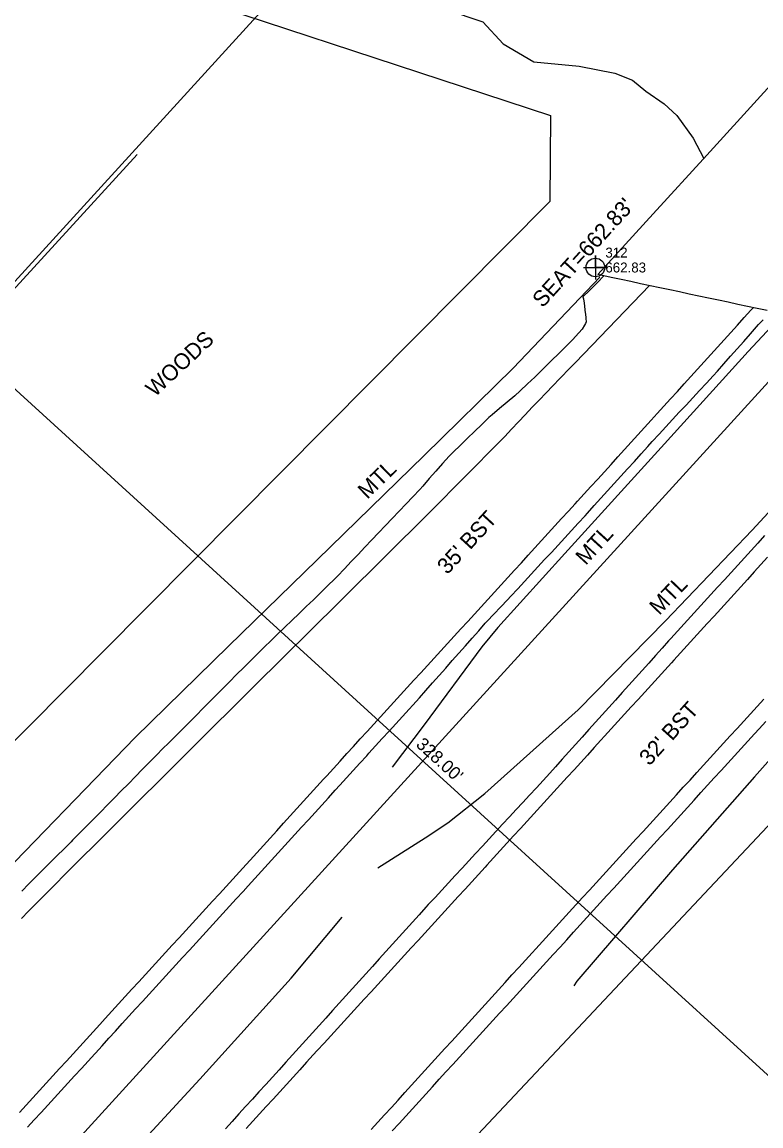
# Model space of a CAD drawing. Extents: x 1806071 to 1809844, y 912722 to 917035.
# Drawn here: x 1808850.1 to 1809035.6, y 915790.1 to 916067.4 of the extents above; entities that cross this region are included whole.
import ezdxf

# ---------------------------------------------------------------- set-up
doc = ezdxf.new("R2010")
doc.units = 0
for name, color, linetype in [('Exist Guardrail', 7, 'Continuous'), ('Exist Guardrail Cable Guide Rail', 7, 'Continuous'), ('Exist Guardrail Text', 7, 'Continuous'), ('Exist Horizontal Alignment', 7, 'Continuous'), ('Exist Hydro Stream or Body of Water', 7, 'Continuous'), ('Exist Other Culture Fence Line', 7, 'Continuous'), ('Exist Right of Way Line', 7, 'Continuous'), ('Exist Right of Way Width CELL', 7, 'Continuous'), ('Exist Roads EOP', 7, 'Continuous'), ('Exist Roads EOP Text', 7, 'Continuous'), ('Exist Roads EOT', 7, 'Continuous'), ('Exist Structure Major Bridge Seat Cogo Elevation', 7, 'Continuous'), ('Exist Structure Major Bridge Seat Cogo Number', 7, 'Continuous'), ('Exist Structure Major Bridge Seat Cogo Point CELL', 7, 'Continuous'), ('Exist Structure Major Bridge Seat Top Elevation', 7, 'Continuous'), ('Exist Structure Major Deck Tunnel Box Culvert', 7, 'Continuous'), ('Exist Vegetation Woods Line', 7, 'Continuous'), ('Exist Vegetation Woods Line Text', 7, 'Continuous')]:
    doc.layers.add(name, color=color, linetype=linetype)

msp = doc.modelspace()

# ---------------------------------------------------------------- linework, layer by layer
at = {"layer": 'Exist Guardrail'}
for points in [[(1808489.45, 915518.14), (1808544.4, 915562.6), (1808582.88, 915594.4), (1808629.05, 915634.77), (1808662.12, 915665.72), (1808702.91, 915706.51), (1808734.08, 915738.25), (1808768.86, 915775.38), (1808810.7, 915818.42), (1808840.63, 915848.62), (1808878.49, 915887.67), (1808901.87, 915910.64), (1808924.18, 915932.35), (1808951.06, 915958.51), (1808973.42, 915980.5), (1808995.16, 916003.35)], [(1809040.61, 915993.44), (1809032.42, 915984.63), (1809011.44, 915961.49), (1808986.38, 915933.89), (1808969.53, 915915.31), (1808965.54, 915910.45), (1808951.03, 915890.89), (1808943, 915880.25)], [(1808939.45, 915854.92), (1808951.3, 915862.45), (1808956.98, 915866.27), (1808966.32, 915873.59), (1808989.71, 915894.66), (1809011.67, 915916.95), (1809033.47, 915939.74), (1809054.61, 915962.7), (1809075.99, 915985.49)], [(1809121.62, 915975.56), (1809100.72, 915952.35), (1809079.88, 915928.99), (1809059.01, 915905.87), (1809034.01, 915877.77), (1809013.44, 915854.42), (1808989.43, 915826.47), (1808988.6, 915825.26)]]:
    msp.add_lwpolyline(points, dxfattribs=at)
at = {"layer": 'Exist Guardrail Cable Guide Rail'}
msp.add_lwpolyline([(1808684.67, 915571.48), (1808707.85, 915596.81), (1808731.14, 915622.16), (1808755.12, 915648.61), (1808779.28, 915675.16), (1808802.71, 915700.82), (1808824.91, 915725.61), (1808849.56, 915752.56), (1808871.11, 915776.15), (1808894.68, 915801.79), (1808917.65, 915827.17), (1808930.41, 915842.51)], dxfattribs=at)
at = {"layer": 'Exist Horizontal Alignment'}
msp.add_line((1806073.69, 912724.84), (1809374.2, 916346.52), dxfattribs=at)
at = {"layer": 'Exist Hydro Stream or Body of Water'}
msp.add_lwpolyline([(1808869.11, 916097.73), (1808896.68, 916091.12), (1808927.43, 916083.33), (1808944.95, 916074.2), (1808956.59, 916070.61), (1808965.75, 916067.46), (1808970.91, 916061.94), (1808978.6, 916057.41), (1808989.97, 916056.32), (1808998.97, 916054.62), (1809003.39, 916052.85), (1809006.76, 916050.09), (1809011.34, 916046.88), (1809014.5, 916043.93), (1809018.6, 916038.27), (1809021.29, 916033.19)], dxfattribs=at)
at = {"layer": 'Exist Other Culture Fence Line'}
msp.add_lwpolyline([(1808878.92, 916034.15), (1808817.98, 915967.55), (1808724.95, 915867.74), (1808638.56, 915785.85), (1808552.78, 915706.34), (1808512.77, 915674.68)], dxfattribs=at)
at = {"layer": 'Exist Right of Way Line'}
msp.add_line((1809789.56, 917034.6), (1808726.47, 915868.74), dxfattribs=at)
at = {"layer": 'Exist Right of Way Width CELL'}
for p in [(1808834.77, 915987.51), (1809077.14, 915766.51)]:
    msp.add_line(p, (1808954, 915878.79), dxfattribs=at)
at = {"layer": 'Exist Roads EOP'}
for points in [[(1808996.22, 916003.72), (1808994.47, 916001.94), (1808992.71, 916000.16), (1808992.54, 915999.98), (1808990.93, 915998.4), (1808991.05, 915997.87), (1808991.26, 915996.85), (1808991.53, 915994.36), (1808991.55, 915994.18), (1808991.69, 915992.95), (1808991.72, 915992.14), (1808991.58, 915991.69), (1808991.34, 915991.3), (1808990.74, 915990.28), (1808989.05, 915988.44), (1808988.39, 915987.72), (1808986.61, 915985.96), (1808984.84, 915984.19), (1808983.06, 915982.43), (1808981.29, 915980.67), (1808979.52, 915978.91), (1808978.84, 915978.24), (1808977.02, 915976.52), (1808975.2, 915974.81), (1808973.85, 915973.53), (1808971.93, 915971.93), (1808970.01, 915970.33), (1808968.09, 915968.72), (1808967.31, 915968.07), (1808965.52, 915966.33), (1808963.73, 915964.59), (1808961.93, 915962.85), (1808960.14, 915961.11), (1808958.34, 915959.37), (1808957.3, 915958.36), (1808955.65, 915956.48), (1808953.99, 915954.61), (1808952.34, 915952.73), (1808950.69, 915950.86), (1808949.93, 915950), (1808948.21, 915948.18), (1808946.49, 915946.37), (1808944.77, 915944.56), (1808943.05, 915942.74), (1808941.32, 915940.93), (1808939.6, 915939.11), (1808937.88, 915937.3), (1808936.16, 915935.49), (1808934.44, 915933.67), (1808932.72, 915931.86), (1808931, 915930.04), (1808929.28, 915928.23), (1808928.6, 915927.52), (1808926.8, 915925.78), (1808925.01, 915924.04), (1808923.21, 915922.3), (1808921.41, 915920.57), (1808919.61, 915918.83), (1808917.81, 915917.09), (1808916.02, 915915.36), (1808914.22, 915913.62), (1808912.42, 915911.88), (1808911.02, 915910.53), (1808909.26, 915908.77), (1808907.49, 915907), (1808905.72, 915905.23), (1808903.95, 915903.46), (1808902.19, 915901.69), (1808900.82, 915900.33), (1808899.06, 915898.56), (1808897.3, 915896.79), (1808895.53, 915895.01), (1808893.77, 915893.24), (1808892.01, 915891.47), (1808890.24, 915889.7), (1808888.48, 915887.93), (1808886.72, 915886.15), (1808885.53, 915884.96), (1808883.77, 915883.18), (1808882.01, 915881.4), (1808880.25, 915879.62), (1808878.5, 915877.84), (1808876.74, 915876.07), (1808874.98, 915874.29), (1808873.23, 915872.51), (1808871.47, 915870.73), (1808869.71, 915868.95), (1808867.96, 915867.17), (1808866.2, 915865.4), (1808864.44, 915863.62), (1808862.69, 915861.84), (1808862.34, 915861.49), (1808860.58, 915859.72), (1808858.81, 915857.95), (1808857.05, 915856.17), (1808855.28, 915854.4), (1808853.52, 915852.63), (1808851.76, 915850.86), (1808849.99, 915849.09)], [(1808851.43, 915789.79), (1808853.12, 915791.64), (1808854.81, 915793.48), (1808856.5, 915795.32), (1808858.19, 915797.16), (1808859.88, 915799.01), (1808861.56, 915800.85), (1808863.25, 915802.69), (1808864.94, 915804.54), (1808866.63, 915806.38), (1808868.32, 915808.22), (1808868.47, 915808.38), (1808870.16, 915810.23), (1808871.84, 915812.08), (1808873.53, 915813.92), (1808875.21, 915815.77), (1808876.9, 915817.62), (1808878.58, 915819.46), (1808880.27, 915821.31), (1808881.95, 915823.16), (1808883.64, 915825), (1808885.33, 915826.85), (1808887.01, 915828.7), (1808888.7, 915830.54), (1808890.38, 915832.39), (1808892.07, 915834.24), (1808893.75, 915836.08), (1808895.44, 915837.93), (1808897.12, 915839.78), (1808898.81, 915841.62), (1808900.49, 915843.47), (1808902.18, 915845.31), (1808903.86, 915847.16), (1808905.55, 915849.01), (1808906.8, 915850.38), (1808908.48, 915852.22), (1808910.17, 915854.07), (1808911.85, 915855.92), (1808913.54, 915857.77), (1808915.22, 915859.61), (1808916.9, 915861.46), (1808918.59, 915863.31), (1808920.27, 915865.16), (1808921.96, 915867.01), (1808923.64, 915868.85), (1808925.32, 915870.7), (1808927.01, 915872.55), (1808928.69, 915874.4), (1808929.88, 915875.7), (1808931.56, 915877.55), (1808933.24, 915879.4), (1808934.93, 915881.25), (1808936.61, 915883.1), (1808937.16, 915883.71), (1808938.85, 915885.55), (1808940.53, 915887.39), (1808942.22, 915889.24), (1808943.91, 915891.08), (1808945.6, 915892.93), (1808947.28, 915894.77), (1808948.18, 915895.76), (1808949.84, 915897.63), (1808951.49, 915899.5), (1808953.15, 915901.38), (1808954.81, 915903.25), (1808956.46, 915905.12), (1808958.12, 915907), (1808959.77, 915908.87), (1808961.43, 915910.74), (1808963.08, 915912.62), (1808964.74, 915914.49), (1808966.39, 915916.36), (1808966.84, 915916.87), (1808968.57, 915918.68), (1808970.3, 915920.49), (1808972.02, 915922.3), (1808972.84, 915923.16), (1808974.54, 915925), (1808976.23, 915926.84), (1808977.92, 915928.68), (1808979.61, 915930.52), (1808981.31, 915932.36), (1808983, 915934.19), (1808984.69, 915936.03), (1808986.39, 915937.87), (1808988.08, 915939.71), (1808989.77, 915941.55), (1808991.47, 915943.39), (1808992.1, 915944.08), (1808993.77, 915945.93), (1808995.45, 915947.79), (1808997.13, 915949.64), (1808998.81, 915951.49), (1809000.48, 915953.35), (1809002.16, 915955.2), (1809003.84, 915957.05), (1809005.52, 915958.91), (1809007.19, 915960.76), (1809008.35, 915962.03), (1809010.04, 915963.87), (1809011.74, 915965.71), (1809013.44, 915967.54), (1809015.14, 915969.38), (1809016.83, 915971.21), (1809018.53, 915973.05), (1809020.23, 915974.88), (1809021.93, 915976.72), (1809023.63, 915978.55), (1809024.7, 915979.71), (1809026.36, 915981.59), (1809028.01, 915983.46), (1809029.67, 915985.33), (1809031.33, 915987.2), (1809032.98, 915989.08), (1809034.54, 915990.83), (1809035.05, 915991.47), (1809036.17, 915992.61)], [(1809036.55, 915938.39), (1809034.87, 915936.54), (1809033.18, 915934.7), (1809031.5, 915932.85), (1809029.82, 915931), (1809028.13, 915929.15), (1809026.45, 915927.31), (1809024.76, 915925.46), (1809023.08, 915923.61), (1809021.39, 915921.76), (1809019.71, 915919.92), (1809018.02, 915918.07), (1809016.34, 915916.22), (1809014.66, 915914.38), (1809012.97, 915912.53), (1809012.46, 915911.96), (1809010.79, 915910.1), (1809009.12, 915908.24), (1809007.45, 915906.38), (1809005.78, 915904.52), (1809004.11, 915902.66), (1809002.44, 915900.8), (1809000.77, 915898.94), (1808999.1, 915897.08), (1808997.43, 915895.22), (1808995.76, 915893.36), (1808994.09, 915891.5), (1808992.42, 915889.64), (1808990.75, 915887.78), (1808989.08, 915885.92), (1808987.41, 915884.06), (1808985.74, 915882.19), (1808984.07, 915880.33), (1808982.62, 915878.72), (1808980.93, 915876.89), (1808979.23, 915875.05), (1808977.53, 915873.21), (1808975.84, 915871.38), (1808974.14, 915869.54), (1808972.45, 915867.7), (1808970.75, 915865.87), (1808969.05, 915864.03), (1808967.36, 915862.19), (1808965.66, 915860.36), (1808963.96, 915858.52), (1808962.27, 915856.69), (1808960.57, 915854.85), (1808958.87, 915853.01), (1808957.18, 915851.18), (1808955.48, 915849.34), (1808953.79, 915847.5), (1808952.09, 915845.67), (1808951.47, 915845), (1808949.8, 915843.15), (1808948.12, 915841.29), (1808946.44, 915839.44), (1808944.77, 915837.58), (1808943.09, 915835.73), (1808941.41, 915833.87), (1808939.74, 915832.02), (1808938.06, 915830.16), (1808936.39, 915828.31), (1808934.71, 915826.45), (1808933.03, 915824.6), (1808931.36, 915822.74), (1808929.68, 915820.89), (1808928, 915819.04), (1808926.33, 915817.18), (1808924.65, 915815.33), (1808922.97, 915813.47), (1808921.3, 915811.62), (1808919.62, 915809.76), (1808917.94, 915807.91), (1808916.27, 915806.05), (1808914.59, 915804.2), (1808912.92, 915802.34), (1808911.24, 915800.49), (1808909.56, 915798.64), (1808907.89, 915796.78), (1808906.21, 915794.93), (1808904.53, 915793.07), (1808902.86, 915791.22), (1808901.18, 915789.36)], [(1808943.05, 915788.85), (1808944.73, 915790.7), (1808946.42, 915792.54), (1808948.1, 915794.39), (1808949.79, 915796.24), (1808951.47, 915798.08), (1808953.16, 915799.93), (1808954.84, 915801.78), (1808956.53, 915803.63), (1808958.21, 915805.47), (1808959.9, 915807.32), (1808961.58, 915809.17), (1808963.27, 915811.01), (1808964.95, 915812.86), (1808966.64, 915814.71), (1808968.32, 915816.55), (1808970.01, 915818.4), (1808971.69, 915820.25), (1808973.38, 915822.09), (1808975.06, 915823.94), (1808976.75, 915825.79), (1808978.43, 915827.64), (1808980.12, 915829.48), (1808981.8, 915831.33), (1808983.49, 915833.18), (1808985.17, 915835.02), (1808986.86, 915836.87), (1808988.54, 915838.72), (1808990.23, 915840.56), (1808991.91, 915842.41), (1808993.6, 915844.26), (1808995.28, 915846.1), (1808996.96, 915847.95), (1808998.65, 915849.8), (1809000.33, 915851.65), (1809002.02, 915853.49), (1809003.7, 915855.34), (1809005.39, 915857.19), (1809007.07, 915859.03), (1809008.76, 915860.88), (1809010.44, 915862.73), (1809012.13, 915864.57), (1809013.81, 915866.42), (1809015.5, 915868.27), (1809017.18, 915870.12), (1809018.87, 915871.96), (1809020.55, 915873.81), (1809022.24, 915875.66), (1809023.92, 915877.5), (1809025.61, 915879.35), (1809027.29, 915881.2), (1809028.98, 915883.04), (1809030.66, 915884.89), (1809032.35, 915886.74), (1809034.03, 915888.58), (1809035.16, 915889.82), (1809036.83, 915891.68)]]:
    msp.add_lwpolyline(points, dxfattribs=at)
at = {"layer": 'Exist Roads EOT'}
for points in [[(1808849.88, 915842.22), (1808851.64, 915844), (1808853.4, 915845.77), (1808855.16, 915847.55), (1808856.92, 915849.32), (1808858.69, 915851.09), (1808860.45, 915852.87), (1808862.22, 915854.65), (1808863.99, 915856.41), (1808865.76, 915858.17), (1808867.54, 915859.94), (1808869.31, 915861.7), (1808870.64, 915863.02), (1808872.41, 915864.79), (1808874.18, 915866.55), (1808875.95, 915868.32), (1808877.72, 915870.08), (1808879.49, 915871.85), (1808881.26, 915873.61), (1808883.03, 915875.38), (1808884.81, 915877.14), (1808886.58, 915878.91), (1808888.35, 915880.67), (1808888.88, 915881.2), (1808890.65, 915882.96), (1808892.42, 915884.73), (1808894.19, 915886.49), (1808895.97, 915888.25), (1808897.74, 915890.01), (1808899.51, 915891.78), (1808901.28, 915893.54), (1808903.06, 915895.3), (1808904.83, 915897.07), (1808906.6, 915898.83), (1808908.37, 915900.59), (1808909.28, 915901.49), (1808911.06, 915903.25), (1808912.83, 915905.01), (1808914.61, 915906.77), (1808916.39, 915908.52), (1808918.17, 915910.28), (1808919.95, 915912.04), (1808921.72, 915913.8), (1808923.5, 915915.56), (1808925.28, 915917.31), (1808927.06, 915919.07), (1808928.83, 915920.83), (1808929.84, 915921.82), (1808931.61, 915923.59), (1808933.39, 915925.35), (1808935.16, 915927.11), (1808936.94, 915928.87), (1808938.71, 915930.63), (1808940.48, 915932.39), (1808942.26, 915934.15), (1808944.03, 915935.91), (1808945.81, 915937.68), (1808947.58, 915939.44), (1808949.35, 915941.2), (1808950.77, 915942.6), (1808952.53, 915944.38), (1808954.29, 915946.15), (1808956.05, 915947.93), (1808957.81, 915949.7), (1808959.57, 915951.48), (1808961.33, 915953.25), (1808963.09, 915955.03), (1808964.85, 915956.8), (1808966.61, 915958.58), (1808968.37, 915960.35), (1808970.13, 915962.13), (1808971.3, 915963.31), (1808973.01, 915965.14), (1808974.72, 915966.96), (1808976.43, 915968.79), (1808978.19, 915970.67), (1808979.93, 915972.47), (1808981.66, 915974.27), (1808983.4, 915976.07), (1808985.13, 915977.87), (1808985.56, 915978.32), (1808987.29, 915980.12), (1808989.03, 915981.92), (1809007.63, 916001.23)], [(1808849.37, 915793.42), (1808851.06, 915795.27), (1808852.74, 915797.11), (1808854.43, 915798.96), (1808856.11, 915800.81), (1808857.8, 915802.65), (1808859.48, 915804.5), (1808861.17, 915806.35), (1808862.85, 915808.2), (1808864.53, 915810.04), (1808866.22, 915811.89), (1808867.9, 915813.74), (1808869.59, 915815.59), (1808870.91, 915817.04), (1808872.6, 915818.88), (1808874.28, 915820.73), (1808875.97, 915822.57), (1808877.66, 915824.41), (1808879.35, 915826.26), (1808881.03, 915828.1), (1808882.72, 915829.95), (1808884.41, 915831.79), (1808886.1, 915833.64), (1808887.78, 915835.48), (1808889.47, 915837.33), (1808891.16, 915839.17), (1808892.85, 915841.02), (1808894.53, 915842.86), (1808896.22, 915844.71), (1808897.91, 915846.55), (1808899.6, 915848.39), (1808901.28, 915850.24), (1808902.97, 915852.08), (1808904.66, 915853.93), (1808906.35, 915855.77), (1808907.33, 915856.85), (1808909.01, 915858.7), (1808910.69, 915860.55), (1808912.37, 915862.41), (1808914.05, 915864.26), (1808915.73, 915866.11), (1808917.41, 915867.96), (1808919.09, 915869.81), (1808920.77, 915871.67), (1808922.44, 915873.52), (1808924.12, 915875.37), (1808925.8, 915877.22), (1808926.57, 915878.07), (1808928.26, 915879.92), (1808929.94, 915881.76), (1808931.63, 915883.61), (1808933.32, 915885.45), (1808935, 915887.3), (1808936.69, 915889.15), (1808938.37, 915890.99), (1808940.06, 915892.84), (1808941.75, 915894.68), (1808943.43, 915896.53), (1808945.12, 915898.37), (1808946.8, 915900.22), (1808948.49, 915902.07), (1808950.18, 915903.91), (1808951.86, 915905.76), (1808953.55, 915907.6), (1808955.23, 915909.45), (1808956.92, 915911.3), (1808958.61, 915913.14), (1808960.29, 915914.99), (1808961.98, 915916.83), (1808963.66, 915918.68), (1808965.35, 915920.52), (1808967.04, 915922.37), (1808968.72, 915924.22), (1808970.41, 915926.06), (1808972.09, 915927.91), (1808973.78, 915929.75), (1808975.47, 915931.6), (1808977.15, 915933.45), (1808978.84, 915935.29), (1808980.52, 915937.14), (1808982.21, 915938.98), (1808983.9, 915940.83), (1808985.58, 915942.67), (1808987.27, 915944.52), (1808988.96, 915946.37), (1808989.59, 915947.06), (1808991.27, 915948.91), (1808992.95, 915950.76), (1808994.63, 915952.61), (1808996.31, 915954.46), (1808998, 915956.31), (1808999.68, 915958.16), (1809001.36, 915960.01), (1809003.04, 915961.86), (1809004.72, 915963.71), (1809006.4, 915965.57), (1809008.08, 915967.42), (1809009.6, 915969.09), (1809011.28, 915970.94), (1809012.96, 915972.79), (1809014.64, 915974.65), (1809016.32, 915976.5), (1809018, 915978.35), (1809019.67, 915980.2), (1809021.35, 915982.06), (1809023.03, 915983.91), (1809024.71, 915985.76), (1809026.39, 915987.61), (1809028.07, 915989.47), (1809029.75, 915991.32), (1809031.43, 915993.17), (1809033.1, 915995.02), (1809033.65, 915995.63)], [(1809037.31, 915932.96), (1809035.63, 915931.11), (1809033.94, 915929.26), (1809032.26, 915927.41), (1809030.58, 915925.57), (1809028.9, 915923.72), (1809027.21, 915921.87), (1809025.53, 915920.02), (1809023.85, 915918.17), (1809022.17, 915916.32), (1809020.48, 915914.47), (1809018.8, 915912.62), (1809017.12, 915910.77), (1809015.44, 915908.92), (1809013.75, 915907.07), (1809013.19, 915906.45), (1809011.5, 915904.6), (1809009.82, 915902.76), (1809008.14, 915900.91), (1809006.45, 915899.06), (1809004.77, 915897.21), (1809003.08, 915895.37), (1809001.4, 915893.52), (1808999.71, 915891.67), (1808998.03, 915889.82), (1808996.35, 915887.98), (1808995.43, 915886.97), (1808993.74, 915885.12), (1808992.06, 915883.27), (1808990.37, 915881.43), (1808988.69, 915879.58), (1808987, 915877.73), (1808985.32, 915875.89), (1808983.63, 915874.04), (1808981.95, 915872.19), (1808980.26, 915870.34), (1808978.58, 915868.5), (1808976.89, 915866.65), (1808975.21, 915864.8), (1808973.52, 915862.96), (1808971.84, 915861.11), (1808970.15, 915859.26), (1808968.47, 915857.41), (1808966.78, 915855.57), (1808966.38, 915855.12), (1808964.69, 915853.28), (1808963, 915851.43), (1808961.32, 915849.59), (1808959.63, 915847.74), (1808957.94, 915845.9), (1808956.26, 915844.05), (1808954.57, 915842.21), (1808952.88, 915840.36), (1808951.19, 915838.52), (1808949.51, 915836.67), (1808947.82, 915834.83), (1808946.13, 915832.98), (1808944.45, 915831.14), (1808942.76, 915829.29), (1808941.07, 915827.45), (1808939.39, 915825.6), (1808937.7, 915823.76), (1808936.01, 915821.91), (1808934.32, 915820.07), (1808932.64, 915818.22), (1808930.95, 915816.38), (1808929.26, 915814.53), (1808927.58, 915812.69), (1808925.89, 915810.84), (1808924.2, 915809), (1808923.19, 915807.9), (1808921.51, 915806.05), (1808919.82, 915804.2), (1808918.14, 915802.35), (1808916.46, 915800.51), (1808914.77, 915798.66), (1808913.09, 915796.81), (1808911.4, 915794.96), (1808909.72, 915793.12), (1808908.03, 915791.27), (1808906.35, 915789.42)], [(1808937.76, 915789.18), (1808939.44, 915791.03), (1808941.12, 915792.88), (1808942.81, 915794.73), (1808944.49, 915796.58), (1808946.17, 915798.43), (1808947.86, 915800.27), (1808949.54, 915802.12), (1808951.22, 915803.97), (1808952.91, 915805.82), (1808954.59, 915807.67), (1808956.27, 915809.52), (1808957.96, 915811.36), (1808959.64, 915813.21), (1808961.32, 915815.06), (1808963.01, 915816.91), (1808964.69, 915818.76), (1808966.37, 915820.61), (1808968.06, 915822.46), (1808969.74, 915824.3), (1808971.42, 915826.15), (1808973.11, 915828), (1808974.79, 915829.85), (1808976.47, 915831.7), (1808978.16, 915833.55), (1808979.06, 915834.53), (1808980.74, 915836.38), (1808982.43, 915838.23), (1808984.11, 915840.07), (1808985.8, 915841.92), (1808987.48, 915843.76), (1808989.17, 915845.61), (1808990.86, 915847.46), (1808992.54, 915849.3), (1808994.23, 915851.15), (1808995.91, 915852.99), (1808997.6, 915854.84), (1808999.29, 915856.69), (1809000.97, 915858.53), (1809002.66, 915860.38), (1809004.34, 915862.22), (1809006.03, 915864.07), (1809007.71, 915865.92), (1809009.4, 915867.76), (1809011.09, 915869.61), (1809012.77, 915871.46), (1809014.46, 915873.3), (1809016.14, 915875.15), (1809017.83, 915876.99), (1809019.52, 915878.84), (1809021.2, 915880.69), (1809022.89, 915882.53), (1809024.57, 915884.38), (1809026.26, 915886.22), (1809027.94, 915888.07), (1809029.63, 915889.92), (1809031.32, 915891.76), (1809033, 915893.61), (1809034.69, 915895.45), (1809036.37, 915897.3)]]:
    msp.add_lwpolyline(points, dxfattribs=at)
at = {"layer": 'Exist Structure Major Bridge Seat Cogo Point CELL'}
msp.add_lwpolyline([(1808991.06, 916005.77), (1808997.06, 916005.77), (1808994.06, 916005.77), (1808994.06, 916008.77), (1808994.06, 916002.77)], dxfattribs=at)
msp.add_circle((1808994.06, 916005.77), 2.34, dxfattribs=at)
at = {"layer": 'Exist Structure Major Deck Tunnel Box Culvert'}
msp.add_lwpolyline([(1809037.17, 915994.95), (1809034.73, 915995.47), (1809032.28, 915995.99), (1809029.84, 915996.51), (1809027.39, 915997.03), (1809024.95, 915997.55), (1809022.5, 915998.07), (1809020.06, 915998.58), (1809017.61, 915999.1), (1809015.17, 915999.62), (1809012.73, 916000.14), (1809010.28, 916000.66), (1809007.84, 916001.18), (1809005.39, 916001.7), (1809002.95, 916002.22), (1809000.5, 916002.74), (1808998.06, 916003.26), (1808994.66, 916003.98), (1809008.58, 916019.25), (1809022.06, 916034.03), (1809035.53, 916048.81), (1809049.01, 916063.59)], dxfattribs=at)
at = {"layer": 'Exist Vegetation Woods Line'}
for points in [[(1808866.99, 916082.04), (1808982.78, 916043.99), (1808982.6, 916022.34), (1808870.14, 915909.02), (1808731.62, 915769.23), (1808642.66, 915679.92), (1808545.79, 915593.59), (1808530.3, 915598.06), (1808533.97, 915630.39), (1808554.26, 915715.82), (1808542.3, 915747.36)], [(1808397.76, 915010.37), (1808398.17, 915063.08), (1808401.78, 915078.95), (1808456.47, 915136.33), (1808525.87, 915216.84), (1808588.47, 915298.84), (1808603.34, 915378.8), (1808593.62, 915389.17), (1808703.69, 915510.62), (1809133.9, 915968.11), (1809176.35, 915989.33), (1809248.65, 915971.39)]]:
    msp.add_lwpolyline(points, dxfattribs=at)

# ---------------------------------------------------------------- texts
at = {"layer": 'Exist Guardrail Text'}
for rotation, p in [(44.2292, (1808936.75, 915947.38)), (47.7513, (1808991.64, 915930.76)), (46.2629, (1809010.11, 915918.21))]:
    msp.add_text('MTL', height=4, rotation=rotation, dxfattribs=at).set_placement(p)
at = {"layer": 'Exist Right of Way Width CELL'}
msp.add_text("328.00'", height=3.2, rotation=317.6399, dxfattribs=at).set_placement((1808948.77, 915885.62))
at = {"layer": 'Exist Roads EOP Text'}
for s, rotation, p in [("35' BST", 47.3752, (1808956.86, 915928.44)), ("32' BST", 47.9682, (1809007.64, 915880.37))]:
    msp.add_text(s, height=4, rotation=rotation, dxfattribs=at).set_placement(p)
at = {"layer": 'Exist Structure Major Bridge Seat Cogo Elevation'}
msp.add_text('662.83', height=2.5, dxfattribs=at).set_placement((1808996.56, 916004.52))
at = {"layer": 'Exist Structure Major Bridge Seat Cogo Number'}
msp.add_text('312', height=2.5, dxfattribs=at).set_placement((1808996.56, 916008.27))
at = {"layer": 'Exist Structure Major Bridge Seat Top Elevation'}
msp.add_text("SEAT=662.83'", height=4, rotation=47.6571, dxfattribs=at).set_placement((1808980.8, 915995.45))
at = {"layer": 'Exist Vegetation Woods Line Text'}
msp.add_text('WOODS', height=4, rotation=43.1258, dxfattribs=at).set_placement((1808883.39, 915973.06))

doc.saveas('drawing.dxf')
